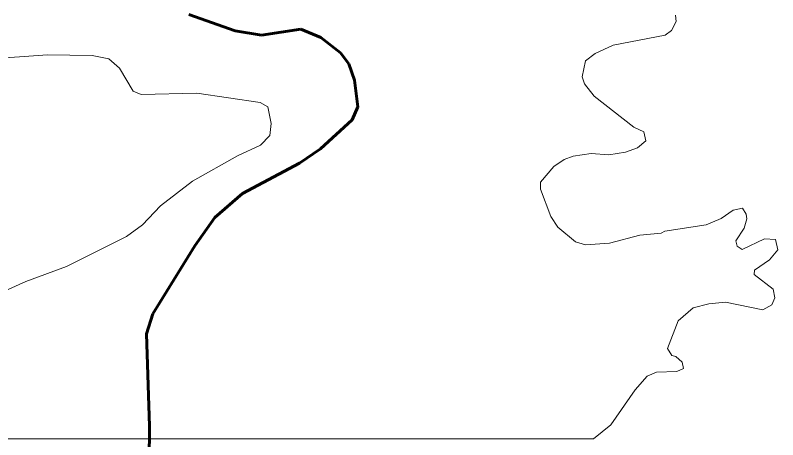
# Model space of a CAD drawing. Extents: x 553962 to 842807, y 8883888 to 9032388.
# Drawn here: x 798711 to 799360, y 9020358 to 9020719 of the extents above; entities that cross this region are included whole.
import ezdxf

# ---------------------------------------------------------------- set-up
doc = ezdxf.new("R2010")
doc.units = 0
doc.header["$LTSCALE"] = 200
doc.linetypes.add('LONG_DASH_SHORT_DASH', pattern=[9.9, 6, -1.2, 1.5, -1.2])
doc.layers.add('1', color=7, linetype='Continuous', lineweight=13)

msp = doc.modelspace()

# ---------------------------------------------------------------- linework, layer by layer
at = {"layer": '1', "linetype": 'LONG_DASH_SHORT_DASH', "lineweight": 60}
msp.add_lwpolyline([(798858.8, 9020719.5), (798898.1, 9020705.8), (798920.6, 9020702.1), (798954.2, 9020707.2), (798971.1, 9020700.1), (798987.9, 9020687), (798995.1, 9020677.7), (798999.9, 9020663.6), (799002.7, 9020641.1), (798997.9, 9020629.9), (798970.9, 9020605.2), (798953, 9020593.1), (798904.5, 9020567.2), (798880.8, 9020546.8), (798863.9, 9020522.6), (798828.2, 9020464.7), (798822.8, 9020447.8), (798825.4, 9020369.2), (798825, 9020335.4)], dxfattribs=at)
at = {"layer": '1'}
for points in [[(799203.4, 9020358.3), (799218.2, 9020370.2), (799238.8, 9020399.9), (799249.1, 9020411.7), (799257, 9020415), (799274.2, 9020415.6), (799280, 9020418.2), (799278.8, 9020423.6), (799273.3, 9020428.4), (799269.9, 9020429.3), (799266.2, 9020435.1), (799275.3, 9020458.7), (799288.2, 9020469.7), (799301.4, 9020473.1), (799315.7, 9020474.7), (799347.5, 9020468.2), (799355.3, 9020472.3), (799357.7, 9020478.3), (799356.2, 9020485.6), (799340, 9020498.1), (799340.5, 9020502), (799353.3, 9020510.8), (799360.2, 9020519.2), (799358.3, 9020528), (799349, 9020528.5), (799329.8, 9020519.4), (799325.7, 9020522.4), (799324.4, 9020527), (799331.5, 9020537.8), (799333.9, 9020545.5), (799333.4, 9020549.5), (799330.1, 9020554.6), (799322.2, 9020553.1), (799312, 9020546), (799299.3, 9020540.6), (799264, 9020535.1), (799260.8, 9020533.5), (799242.7, 9020531.7), (799216.9, 9020524.8), (799196.6, 9020523.4), (799188, 9020525.9), (799173.1, 9020538.4), (799167, 9020547.7), (799158.2, 9020570.9), (799158.1, 9020576.9), (799169.6, 9020590.3), (799178.3, 9020596.2), (799186, 9020599), (799201.4, 9020601.1), (799216.5, 9020600.2), (799230.5, 9020602.4), (799240.9, 9020606.1), (799248, 9020612), (799246.1, 9020619.6), (799237.7, 9020623.8), (799203.8, 9020650.1), (799195.8, 9020660.5), (799193.8, 9020666.4), (799196.6, 9020680), (799204.8, 9020686.5), (799220.2, 9020693.6), (799264.3, 9020701.9), (799269.7, 9020706), (799273.6, 9020713.5), (799273.1, 9020719.1)], [(799203.4, 9020358.3), (799218.2, 9020370.2), (799238.8, 9020399.9), (799249.1, 9020411.7), (799257, 9020415), (799274.2, 9020415.6), (799280, 9020418.2), (799278.8, 9020423.6), (799273.3, 9020428.4), (799269.9, 9020429.3), (799266.2, 9020435.1), (799275.3, 9020458.7), (799288.2, 9020469.7), (799301.4, 9020473.1), (799315.7, 9020474.7), (799347.5, 9020468.2), (799355.3, 9020472.3), (799357.7, 9020478.3), (799356.2, 9020485.6), (799340, 9020498.1), (799340.5, 9020502), (799353.3, 9020510.8), (799360.2, 9020519.2), (799358.3, 9020528), (799349, 9020528.5), (799329.8, 9020519.4), (799325.7, 9020522.4), (799324.4, 9020527), (799331.5, 9020537.8), (799333.9, 9020545.5), (799333.4, 9020549.5), (799330.1, 9020554.6), (799322.2, 9020553.1), (799312, 9020546), (799299.3, 9020540.6), (799264, 9020535.1), (799260.8, 9020533.5), (799242.7, 9020531.7), (799216.9, 9020524.8), (799196.6, 9020523.4), (799188, 9020525.9), (799173.1, 9020538.4), (799167, 9020547.7), (799158.2, 9020570.9), (799158.1, 9020576.9), (799169.6, 9020590.3), (799178.3, 9020596.2), (799186, 9020599), (799201.4, 9020601.1), (799216.5, 9020600.2), (799230.5, 9020602.4), (799240.9, 9020606.1), (799248, 9020612), (799246.1, 9020619.6), (799237.7, 9020623.8), (799203.8, 9020650.1), (799195.8, 9020660.5), (799193.8, 9020666.4), (799196.6, 9020680), (799204.8, 9020686.5), (799220.2, 9020693.6), (799264.3, 9020701.9), (799269.7, 9020706), (799273.6, 9020713.5), (799273.1, 9020719.1)], [(799203.4, 9020358.3), (799218.2, 9020370.2), (799238.8, 9020399.9), (799249.1, 9020411.7), (799257, 9020415), (799274.2, 9020415.6), (799280, 9020418.2), (799278.8, 9020423.6), (799273.3, 9020428.4), (799269.9, 9020429.3), (799266.2, 9020435.1), (799275.3, 9020458.7), (799288.2, 9020469.7), (799301.4, 9020473.1), (799315.7, 9020474.7), (799347.5, 9020468.2), (799355.3, 9020472.3), (799357.7, 9020478.3), (799356.2, 9020485.6), (799340, 9020498.1), (799340.5, 9020502), (799353.3, 9020510.8), (799360.2, 9020519.2), (799358.3, 9020528), (799349, 9020528.5), (799329.8, 9020519.4), (799325.7, 9020522.4), (799324.4, 9020527), (799331.5, 9020537.8), (799333.9, 9020545.5), (799333.4, 9020549.5), (799330.1, 9020554.6), (799322.2, 9020553.1), (799312, 9020546), (799299.3, 9020540.6), (799264, 9020535.1), (799260.8, 9020533.5), (799242.7, 9020531.7), (799216.9, 9020524.8), (799196.6, 9020523.4), (799188, 9020525.9), (799173.1, 9020538.4), (799167, 9020547.7), (799158.2, 9020570.9), (799158.1, 9020576.9), (799169.6, 9020590.3), (799178.3, 9020596.2), (799186, 9020599), (799201.4, 9020601.1), (799216.5, 9020600.2), (799230.5, 9020602.4), (799240.9, 9020606.1), (799248, 9020612), (799246.1, 9020619.6), (799237.7, 9020623.8), (799203.8, 9020650.1), (799195.8, 9020660.5), (799193.8, 9020666.4), (799196.6, 9020680), (799204.8, 9020686.5), (799220.2, 9020693.6), (799264.3, 9020701.9), (799269.7, 9020706), (799273.6, 9020713.5), (799273.1, 9020719.1)], [(799203.4, 9020358.3), (799218.2, 9020370.2), (799238.8, 9020399.9), (799249.1, 9020411.7), (799257, 9020415), (799274.2, 9020415.6), (799280, 9020418.2), (799278.8, 9020423.6), (799273.3, 9020428.4), (799269.9, 9020429.3), (799266.2, 9020435.1), (799275.3, 9020458.7), (799288.2, 9020469.7), (799301.4, 9020473.1), (799315.7, 9020474.7), (799347.5, 9020468.2), (799355.3, 9020472.3), (799357.7, 9020478.3), (799356.2, 9020485.6), (799340, 9020498.1), (799340.5, 9020502), (799353.3, 9020510.8), (799360.2, 9020519.2), (799358.3, 9020528), (799349, 9020528.5), (799329.8, 9020519.4), (799325.7, 9020522.4), (799324.4, 9020527), (799331.5, 9020537.8), (799333.9, 9020545.5), (799333.4, 9020549.5), (799330.1, 9020554.6), (799322.2, 9020553.1), (799312, 9020546), (799299.3, 9020540.6), (799264, 9020535.1), (799260.8, 9020533.5), (799242.7, 9020531.7), (799216.9, 9020524.8), (799196.6, 9020523.4), (799188, 9020525.9), (799173.1, 9020538.4), (799167, 9020547.7), (799158.2, 9020570.9), (799158.1, 9020576.9), (799169.6, 9020590.3), (799178.3, 9020596.2), (799186, 9020599), (799201.4, 9020601.1), (799216.5, 9020600.2), (799230.5, 9020602.4), (799240.9, 9020606.1), (799248, 9020612), (799246.1, 9020619.6), (799237.7, 9020623.8), (799203.8, 9020650.1), (799195.8, 9020660.5), (799193.8, 9020666.4), (799196.6, 9020680), (799204.8, 9020686.5), (799220.2, 9020693.6), (799264.3, 9020701.9), (799269.7, 9020706), (799273.6, 9020713.5), (799273.1, 9020719.1)], [(798686.2, 9020681.5), (798738.5, 9020685.2), (798776.6, 9020684.6), (798790.8, 9020681.8), (798799.8, 9020673.9), (798811.4, 9020654.3), (798818.1, 9020651.5), (798865.6, 9020652.6), (798919.4, 9020644.6), (798926, 9020641.1), (798928.8, 9020626.8), (798927.7, 9020616.5), (798919.8, 9020608.4), (798900.2, 9020599.2), (798861.8, 9020577.6), (798834.7, 9020556.8), (798819.2, 9020540.4)], [(798686.2, 9020681.5), (798738.5, 9020685.2), (798776.6, 9020684.6), (798790.8, 9020681.8), (798799.8, 9020673.9), (798811.4, 9020654.3), (798818.1, 9020651.5), (798865.6, 9020652.6), (798919.4, 9020644.6), (798926, 9020641.1), (798928.8, 9020626.8), (798927.7, 9020616.5), (798919.8, 9020608.4), (798900.2, 9020599.2), (798861.8, 9020577.6), (798834.7, 9020556.8), (798819.2, 9020540.4)], [(798686.2, 9020681.5), (798738.5, 9020685.2), (798776.6, 9020684.6), (798790.8, 9020681.8), (798799.8, 9020673.9), (798811.4, 9020654.3), (798818.1, 9020651.5), (798865.6, 9020652.6), (798919.4, 9020644.6), (798926, 9020641.1), (798928.8, 9020626.8), (798927.7, 9020616.5), (798919.8, 9020608.4), (798900.2, 9020599.2), (798861.8, 9020577.6), (798834.7, 9020556.8), (798819.2, 9020540.4)], [(798686.2, 9020681.5), (798738.5, 9020685.2), (798776.6, 9020684.6), (798790.8, 9020681.8), (798799.8, 9020673.9), (798811.4, 9020654.3), (798818.1, 9020651.5), (798865.6, 9020652.6), (798919.4, 9020644.6), (798926, 9020641.1), (798928.8, 9020626.8), (798927.7, 9020616.5), (798919.8, 9020608.4), (798900.2, 9020599.2), (798861.8, 9020577.6), (798834.7, 9020556.8), (798819.2, 9020540.4)], [(798819.2, 9020540.4), (798805.8, 9020530.6), (798754.5, 9020505.1), (798719.9, 9020492.2), (798685.2, 9020476.5), (798672.3, 9020468.1), (798646, 9020446.1), (798621.3, 9020418.8), (798613.6, 9020413.7), (798596.3, 9020407.8), (798587.6, 9020401.6), (798585.9, 9020398.3), (798585.9, 9020374.3), (798592.1, 9020358.3), (799203.4, 9020358.3)], [(798819.2, 9020540.4), (798805.8, 9020530.6), (798754.5, 9020505.1), (798719.9, 9020492.2), (798685.2, 9020476.5), (798672.3, 9020468.1), (798646, 9020446.1), (798621.3, 9020418.8), (798613.6, 9020413.7), (798596.3, 9020407.8), (798587.6, 9020401.6), (798585.9, 9020398.3), (798585.9, 9020374.3), (798592.1, 9020358.3)], [(798819.2, 9020540.4), (798805.8, 9020530.6), (798754.5, 9020505.1), (798719.9, 9020492.2), (798685.2, 9020476.5), (798672.3, 9020468.1), (798646, 9020446.1), (798621.3, 9020418.8), (798613.6, 9020413.7), (798596.3, 9020407.8), (798587.6, 9020401.6), (798585.9, 9020398.3), (798585.9, 9020374.3), (798592.1, 9020358.3), (799203.4, 9020358.3)], [(798819.2, 9020540.4), (798805.8, 9020530.6), (798754.5, 9020505.1), (798719.9, 9020492.2), (798685.2, 9020476.5), (798672.3, 9020468.1), (798646, 9020446.1), (798621.3, 9020418.8), (798613.6, 9020413.7), (798596.3, 9020407.8), (798587.6, 9020401.6), (798585.9, 9020398.3), (798585.9, 9020374.3), (798592.1, 9020358.3)]]:
    msp.add_lwpolyline(points, dxfattribs=at)

doc.saveas('drawing.dxf')
